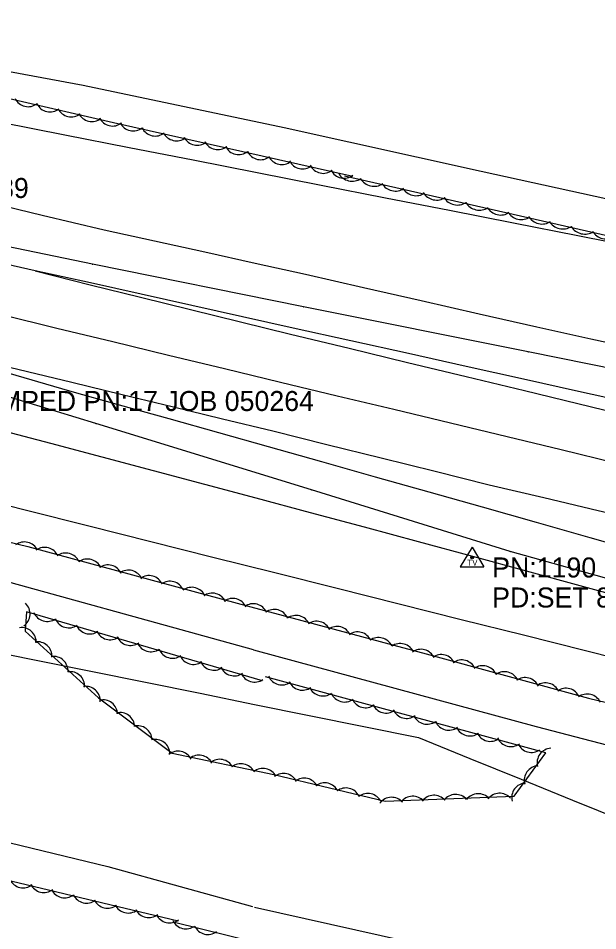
# Model space of a CAD drawing. Extents: x 1441650 to 1491889, y 345904 to 358319.
# Drawn here: x 1460651.1 to 1460796.1, y 350857.6 to 351085.6 of the extents above; entities that cross this region are included whole.
import ezdxf

# ---------------------------------------------------------------- set-up
doc = ezdxf.new("R2010")
doc.units = 0
for name, color, linetype in [('S_DITCHLINE', 7, 'Continuous'), ('S_EDGE_PAVEMENT', 7, 'Continuous'), ('S_GUARDRAIL', 7, 'Continuous'), ('S_PAVEMENT_CROWN', 7, 'Continuous'), ('S_PRIMARY_CTL_ANNOT', 7, 'Continuous'), ('S_RDW_PT_SYM', 7, 'Continuous'), ('S_SECONDARY_CTL', 7, 'Continuous'), ('S_SECONDARY_CTL_ANNOT', 7, 'Continuous'), ('S_SHOULDER', 7, 'Continuous'), ('S_SIGN_ANNOT', 7, 'Continuous'), ('S_STREAM', 7, 'Continuous'), ('S_TREE', 7, 'Continuous')]:
    doc.layers.add(name, color=color, linetype=linetype)

msp = doc.modelspace()

# ---------------------------------------------------------------- linework, layer by layer
at = {"layer": 'S_DITCHLINE'}
msp.add_lwpolyline([(1460641.99, 350928.02), (1460655.64, 350925.25), (1460669.29, 350922.48), (1460682.94, 350919.72), (1460696.59, 350916.95), (1460710.24, 350914.19), (1460723.89, 350911.42), (1460737.54, 350908.65), (1460751.19, 350905.89), (1460764.05, 350900.69), (1460776.9, 350895.49), (1460789.75, 350890.28), (1460802.6, 350885.08), (1460815.45, 350879.88), (1460828.3, 350874.68), (1460841.15, 350869.48), (1460854.01, 350864.28), (1460868.7, 350862.11), (1460883.39, 350859.94), (1460898.09, 350857.77)], dxfattribs=at)
at = {"layer": 'S_EDGE_PAVEMENT'}
for points in [[(1460632.17, 351027.86), (1460655.34, 351022.6), (1460669.23, 351019.6), (1460681.9, 351016.78), (1460694.57, 351013.95), (1460707.24, 351011.13), (1460719.91, 351008.31), (1460734.32, 351005.11), (1460748.72, 351001.91), (1460763.12, 350998.72), (1460777.52, 350995.52), (1460791.2, 350992.48), (1460804.87, 350989.45), (1460818.54, 350986.41), (1460832.21, 350983.38), (1460844.73, 350980.58), (1460857.26, 350977.79), (1460869.78, 350974.99), (1460882.31, 350972.2), (1460896.73, 350969.01)], [(1460646.49, 350997.57), (1460663.96, 350992.55), (1460676.38, 350989.07), (1460688.79, 350985.59), (1460701.21, 350982.12), (1460713.63, 350978.64), (1460727.01, 350974.86), (1460740.39, 350971.08), (1460753.77, 350967.29), (1460767.15, 350963.51), (1460780.62, 350959.69), (1460794.09, 350955.87), (1460807.56, 350952.06), (1460821.03, 350948.24), (1460834.28, 350944.6), (1460847.54, 350940.97), (1460860.8, 350937.33), (1460874.06, 350933.69), (1460886.79, 350930.36)]]:
    msp.add_lwpolyline(points, dxfattribs=at)
at = {"layer": 'S_GUARDRAIL'}
for p, q in [((1460669.71, 351024.22), (1460618.26, 351034.67)), ((1460722.43, 351013.55), (1460669.71, 351024.22)), ((1460778.67, 351002.25), (1460722.43, 351013.55)), ((1460833.17, 350991.3), (1460778.67, 351002.25)), ((1460670.56, 350984.33), (1460618.98, 351000.17)), ((1460724.51, 350967.76), (1460670.56, 350984.33)), ((1460774.18, 350952.39), (1460724.51, 350967.76)), ((1460826.66, 350937.65), (1460774.18, 350952.39))]:
    msp.add_line(p, q, dxfattribs=at)
at = {"layer": 'S_PAVEMENT_CROWN'}
for points in [[(1460655.39, 351022.51), (1460669.15, 351019.05), (1460681.67, 351015.96), (1460694.2, 351012.88), (1460706.72, 351009.79), (1460719.24, 351006.7), (1460733.87, 351003.17), (1460748.49, 350999.64), (1460763.12, 350996.11), (1460777.74, 350992.58), (1460791.05, 350989.36), (1460804.37, 350986.15), (1460817.68, 350982.93), (1460830.99, 350979.72), (1460843.62, 350976.66), (1460856.26, 350973.6), (1460868.89, 350970.53), (1460881.52, 350967.47), (1460895.95, 350964.09)], [(1460647.02, 351011.57), (1460660.8, 351008.2), (1460674.77, 351004.83), (1460688.74, 351001.46), (1460702.71, 350998.09), (1460716.68, 350994.71), (1460730.85, 350991.32), (1460745.02, 350987.92), (1460759.19, 350984.52), (1460773.36, 350981.12), (1460786.9, 350977.84), (1460800.45, 350974.56), (1460814, 350971.28), (1460827.55, 350968), (1460840.55, 350964.81), (1460853.55, 350961.61), (1460866.55, 350958.41), (1460879.54, 350955.21), (1460893.91, 350951.88)], [(1460616.66, 351006.06), (1460629.2, 351003.15), (1460646.87, 350998.91), (1460664.53, 350994.67), (1460677.09, 350991.63), (1460689.66, 350988.59), (1460702.22, 350985.55), (1460714.79, 350982.5), (1460728.32, 350979.15), (1460741.85, 350975.79), (1460755.38, 350972.44), (1460768.91, 350969.08), (1460782.53, 350965.87), (1460796.16, 350962.66), (1460809.79, 350959.44), (1460823.41, 350956.23), (1460836.5, 350953.11), (1460849.6, 350949.98), (1460862.69, 350946.86), (1460875.78, 350943.74), (1460891.18, 350940.02)]]:
    msp.add_lwpolyline(points, dxfattribs=at)
at = {"layer": 'S_RDW_PT_SYM'}
for points in [[(1460669.71, 351024.22), (1460669.71, 351024.27), (1460669.71, 351024.22), (1460669.66, 351024.22), (1460669.71, 351024.22), (1460669.71, 351024.17), (1460669.71, 351024.22), (1460669.76, 351024.22)], [(1460722.43, 351013.55), (1460722.43, 351013.6), (1460722.43, 351013.55), (1460722.38, 351013.55), (1460722.43, 351013.55), (1460722.43, 351013.5), (1460722.43, 351013.55), (1460722.48, 351013.55)], [(1460778.67, 351002.25), (1460778.67, 351002.3), (1460778.67, 351002.25), (1460778.62, 351002.25), (1460778.67, 351002.25), (1460778.67, 351002.2), (1460778.67, 351002.25), (1460778.72, 351002.25)], [(1460670.56, 350984.33), (1460670.56, 350984.38), (1460670.56, 350984.33), (1460670.51, 350984.33), (1460670.56, 350984.33), (1460670.56, 350984.28), (1460670.56, 350984.33), (1460670.61, 350984.33)], [(1460724.51, 350967.76), (1460724.51, 350967.81), (1460724.51, 350967.76), (1460724.46, 350967.76), (1460724.51, 350967.76), (1460724.51, 350967.71), (1460724.51, 350967.76), (1460724.56, 350967.76)], [(1460774.18, 350952.39), (1460774.18, 350952.44), (1460774.18, 350952.39), (1460774.13, 350952.39), (1460774.18, 350952.39), (1460774.18, 350952.34), (1460774.18, 350952.39), (1460774.23, 350952.39)]]:
    msp.add_lwpolyline(points, dxfattribs=at)
at = {"layer": 'S_SECONDARY_CTL'}
for p, q in [((1460764.64, 350953.5), (1460761.63, 350948.54)), ((1460764.64, 350953.5), (1460767.58, 350948.54)), ((1460761.63, 350948.54), (1460767.58, 350948.54))]:
    msp.add_line(p, q, dxfattribs=at)
for radius in [0.311, 0.183, 0.103]:
    msp.add_circle((1460764.64, 350950.89), radius, dxfattribs=at)
at = {"layer": 'S_SHOULDER'}
for points in [[(1460641.59, 351040.14), (1460657.11, 351036.46), (1460672.64, 351032.79), (1460685.23, 351030.01), (1460697.81, 351027.23), (1460710.4, 351024.45), (1460722.99, 351021.67), (1460737.45, 351018.38), (1460751.91, 351015.08), (1460766.37, 351011.79), (1460780.83, 351008.5), (1460794.33, 351005.54), (1460807.83, 351002.58), (1460821.33, 350999.61), (1460834.83, 350996.65), (1460847.47, 350993.74), (1460860.1, 350990.82), (1460872.74, 350987.91), (1460885.37, 350984.99), (1460885.39, 350984.99), (1460899.22, 350981.75)], [(1460644.22, 350983.37), (1460659.22, 350979.44), (1460672.06, 350976.02), (1460684.9, 350972.61), (1460697.74, 350969.19), (1460710.58, 350965.78), (1460724.1, 350962.14), (1460737.63, 350958.51), (1460751.16, 350954.87), (1460764.69, 350951.24), (1460778.12, 350947.57), (1460791.54, 350943.9), (1460804.97, 350940.22), (1460818.4, 350936.55), (1460831.85, 350933.35), (1460845.29, 350930.15), (1460858.73, 350926.94), (1460872.18, 350923.74), (1460884.69, 350920.86), (1460897.21, 350917.98)]]:
    msp.add_lwpolyline(points, dxfattribs=at)
at = {"layer": 'S_STREAM'}
for points in [[(1460539.06, 351053.12), (1460541.11, 351061.61), (1460544.21, 351070.33), (1460550.49, 351077.33), (1460562.27, 351083.85), (1460578.06, 351085.63), (1460607.07, 351081.45), (1460636.25, 351074.63), (1460667.35, 351068.9), (1460717.64, 351058.35), (1460766.87, 351047.39), (1460842.92, 351030.75)], [(1460709.99, 350927.83), (1460635.11, 350948.48), (1460587.4, 350962.25), (1460562.49, 350970.1), (1460547.65, 350976.92), (1460539.75, 350983.85), (1460531.76, 350992.27), (1460528.17, 350999.35), (1460528.24, 351008.01), (1460531.58, 351021.83)], [(1460709.99, 350927.83), (1460780.66, 350908.67), (1460873.05, 350884.55), (1460980.67, 350856.33), (1461057.42, 350835.65), (1461088.58, 350828.74), (1461128.96, 350816.41)], [(1460507.3, 350898.06), (1460510.1, 350907.93), (1460514.73, 350915.09), (1460520.72, 350919.04), (1460528.15, 350918.36), (1460538.89, 350915.76), (1460554.42, 350910.2), (1460575.88, 350900.83), (1460613.64, 350888.17), (1460673.56, 350873.68), (1460709.71, 350863.69)], [(1461637.3, 350667.93), (1461633.18, 350662.37), (1461632.27, 350656.71), (1461634.32, 350651.16), (1461633.49, 350646.13), (1461629.75, 350644.13), (1461593.7, 350651), (1461584.13, 350658.53), (1461538.56, 350669.87), (1461493.96, 350678.66), (1461471.88, 350683.23), (1461432.29, 350691.95), (1461365.88, 350708.64), (1461309.41, 350722.27), (1461223.42, 350743.5), (1461126.92, 350765.9), (1461014.17, 350792.99), (1460894.94, 350820.12), (1460798.17, 350843.76), (1460710.23, 350863.46)]]:
    msp.add_lwpolyline(points, dxfattribs=at)
at = {"layer": 'S_TREE'}
for points in [[(1460734.77, 351046.06), (1460674.93, 351059.49), (1460646.81, 351066.01), (1460621.49, 351068.65), (1460592.41, 351065.58), (1460566.97, 351061.1), (1460554.12, 351050.64)], [(1460614.72, 351065.94), (1460630.75, 351062.79), (1460646.78, 351059.65), (1460662.81, 351056.5), (1460678.84, 351053.36), (1460694.87, 351050.21), (1460710.9, 351047.07), (1460726.92, 351043.93), (1460742.95, 351040.78), (1460758.98, 351037.64), (1460775.01, 351034.49), (1460791.04, 351031.35), (1460807.07, 351028.2), (1460823.1, 351025.06), (1460839.13, 351021.92), (1460855.15, 351018.77), (1460871.18, 351015.63), (1460888.83, 351011.48)], [(1460614.72, 351065.94), (1460630.75, 351062.79), (1460646.78, 351059.65), (1460662.81, 351056.5), (1460678.84, 351053.36), (1460694.87, 351050.21), (1460710.9, 351047.07), (1460726.92, 351043.93), (1460742.95, 351040.78), (1460758.98, 351037.64), (1460775.01, 351034.49), (1460791.04, 351031.35), (1460807.07, 351028.2), (1460823.1, 351025.06), (1460839.13, 351021.92), (1460855.15, 351018.77), (1460871.18, 351015.63), (1460888.83, 351011.48)], [(1461077.77, 350962.52), (1460990.44, 350981.47), (1460886.73, 351011.22), (1460732.71, 351046.16)], [(1460543.42, 351020.22), (1460540.01, 351006.12), (1460540.46, 350994.4), (1460554.01, 350981.37), (1460596.63, 350967.4), (1460653.55, 350953.65), (1460705.91, 350939.48), (1460753.11, 350926.78), (1460793.77, 350915.75), (1460832.2, 350906.47), (1460886.92, 350890.28)], [(1460544.52, 350989.96), (1460560.05, 350986.06), (1460575.58, 350982.17), (1460591.1, 350978.27), (1460606.63, 350974.38), (1460622.16, 350970.48), (1460637.69, 350966.59), (1460653.22, 350962.69), (1460668.75, 350958.79), (1460684.28, 350954.9), (1460699.8, 350951), (1460715.33, 350947.11), (1460730.86, 350943.21), (1460746.39, 350939.32), (1460761.92, 350935.42), (1460777.45, 350931.52), (1460792.97, 350927.63), (1460808.5, 350923.73), (1460824.03, 350919.84), (1460839.56, 350915.94), (1460855.09, 350912.05), (1460870.62, 350908.15), (1460886.14, 350904.25)], [(1460544.52, 350989.96), (1460560.05, 350986.06), (1460575.58, 350982.17), (1460591.1, 350978.27), (1460606.63, 350974.38), (1460622.16, 350970.48), (1460637.69, 350966.59), (1460653.22, 350962.69), (1460668.75, 350958.79), (1460684.28, 350954.9), (1460699.8, 350951), (1460715.33, 350947.11), (1460730.86, 350943.21), (1460746.39, 350939.32), (1460761.92, 350935.42), (1460777.45, 350931.52), (1460792.97, 350927.63), (1460808.5, 350923.73), (1460824.03, 350919.84), (1460839.56, 350915.94), (1460855.09, 350912.05), (1460870.62, 350908.15), (1460886.14, 350904.25)], [(1460712.2, 350920.04), (1460653.22, 350937.31), (1460652.89, 350932.51), (1460671.2, 350915.86), (1460689.62, 350901.96), (1460715.04, 350896.69), (1460742.87, 350890), (1460775.12, 350891.22), (1460783.08, 350902.09), (1460712.97, 350921.04)], [(1460691.12, 350859.98), (1460607.68, 350879.9), (1460544.1, 350895.27), (1460518.53, 350906.57), (1460508.65, 350899.26)], [(1461159.57, 350746.96), (1461035.62, 350776.09), (1460874.04, 350814.29), (1460689.86, 350859.78)]]:
    msp.add_lwpolyline(points, dxfattribs=at)
for centre, major_axis, ratio, start_param, end_param in [((1460653.6, 351067.17), (3.55, -0.82), 0.998854, 3.825789, 5.598989), ((1460659.09, 351065.86), (3.55, -0.82), 0.998854, 3.825789, 5.598989), ((1460664.39, 351064.63), (3.55, -0.82), 0.998854, 3.825789, 5.598989), ((1460669.56, 351063.46), (3.55, -0.82), 0.998854, 3.825789, 5.598989), ((1460674.73, 351062.34), (3.55, -0.82), 0.998854, 3.825789, 5.598989), ((1460679.89, 351061.1), (3.55, -0.8), 0.998854, 3.825789, 5.598989), ((1460685.4, 351059.83), (3.55, -0.8), 0.998854, 3.825789, 5.598989), ((1460690.7, 351058.64), (3.55, -0.8), 0.998854, 3.825789, 5.598989), ((1460695.89, 351057.51), (3.55, -0.8), 0.998854, 3.825789, 5.598989), ((1460701.06, 351056.43), (3.55, -0.8), 0.998854, 3.825789, 5.598989), ((1460706.25, 351055.19), (3.55, -0.8), 0.998854, 3.825789, 5.598989), ((1460711.75, 351053.92), (3.55, -0.8), 0.998854, 3.825789, 5.598989), ((1460717.06, 351052.72), (3.55, -0.8), 0.998854, 3.825789, 5.598989), ((1460722.24, 351051.6), (3.55, -0.8), 0.998854, 3.825789, 5.598989), ((1460727.41, 351050.51), (3.55, -0.8), 0.998854, 3.825789, 5.598989), ((1460732.6, 351049.27), (3.55, -0.8), 0.998854, 3.825789, 5.598989), ((1460734.47, 351048.17), (3.55, -0.83), 0.884148, 3.83217, 5.605371), ((1460739.96, 351046.89), (3.55, -0.83), 0.884148, 3.83217, 5.605371), ((1460745.27, 351045.69), (3.55, -0.83), 0.884148, 3.83217, 5.605371), ((1460750.45, 351044.54), (3.55, -0.83), 0.884148, 3.83217, 5.605371), ((1460755.62, 351043.44), (3.55, -0.83), 0.884148, 3.83217, 5.605371), ((1460760.8, 351042.2), (3.55, -0.83), 0.884148, 3.83217, 5.605371), ((1460766.3, 351040.92), (3.55, -0.83), 0.884148, 3.83217, 5.605371), ((1460771.61, 351039.71), (3.55, -0.83), 0.884148, 3.83217, 5.605371), ((1460776.79, 351038.57), (3.55, -0.83), 0.884148, 3.83217, 5.605371), ((1460781.96, 351037.46), (3.55, -0.83), 0.884148, 3.83217, 5.605371), ((1460787.14, 351036.22), (3.55, -0.83), 0.884148, 3.83217, 5.605371), ((1460792.64, 351034.94), (3.55, -0.83), 0.884148, 3.83217, 5.605371), ((1460797.95, 351033.74), (3.55, -0.83), 0.884148, 3.83217, 5.605371), ((1460652.7, 350951.13), (-3.18, 1.78), 0.995553, 4.099162, 5.872363), ((1460657.75, 350949.8), (-3.6, 0.53), 0.995811, 3.707223, 5.480424), ((1460663.01, 350948.38), (-3.6, 0.53), 0.995811, 3.707223, 5.480424), ((1460668.45, 350946.87), (-3.6, 0.53), 0.995811, 3.707223, 5.480424), ((1460673.58, 350945.41), (-3.6, 0.53), 0.995811, 3.707223, 5.480424), ((1460678.69, 350944.1), (-3.6, 0.53), 0.995811, 3.707223, 5.480424), ((1460683.82, 350942.75), (-3.6, 0.53), 0.995811, 3.707223, 5.480424), ((1460689.07, 350941.32), (-3.6, 0.53), 0.995811, 3.707223, 5.480424), ((1460694.52, 350939.81), (-3.6, 0.53), 0.995811, 3.707223, 5.480424), ((1460699.65, 350938.35), (-3.6, 0.53), 0.995811, 3.707223, 5.480424), ((1460650.45, 350936.78), (0.25, 3.63), 0.999998, 3.825788, 5.598989), ((1460704.76, 350937.04), (-3.6, 0.53), 0.995811, 3.707223, 5.480424), ((1460709.9, 350935.7), (-3.62, 0.37), 0.99576, 3.663728, 5.436929), ((1460658.4, 350938.56), (3.5, -1.02), 0.999819, 3.825789, 5.598989), ((1460715.15, 350934.28), (-3.62, 0.37), 0.99576, 3.663728, 5.436929), ((1460720.59, 350932.78), (-3.62, 0.37), 0.99576, 3.663728, 5.436929), ((1460663.81, 350936.95), (3.5, -1.02), 0.999819, 3.825789, 5.598989), ((1460725.73, 350931.33), (-3.62, 0.37), 0.99576, 3.663728, 5.436929), ((1460651.99, 350929.74), (-3.03, 2.02), 0.999895, 3.674343, 5.447543), ((1460669.03, 350935.41), (3.5, -1.02), 0.999819, 3.825789, 5.598989), ((1460674.13, 350933.96), (3.5, -1.02), 0.999819, 3.825789, 5.598989), ((1460730.85, 350930.03), (-3.62, 0.37), 0.99576, 3.663728, 5.436929), ((1460735.98, 350928.68), (-3.62, 0.37), 0.99576, 3.663728, 5.436929), ((1460655.93, 350926.2), (-3.03, 2.02), 0.999895, 3.674343, 5.447543), ((1460679.22, 350932.54), (3.5, -1.02), 0.999819, 3.825789, 5.598989), ((1460741.23, 350927.27), (-3.62, 0.37), 0.99576, 3.663728, 5.436929), ((1460684.32, 350930.97), (3.5, -1.02), 0.999819, 3.825789, 5.598989), ((1460689.73, 350929.36), (3.5, -1.02), 0.999819, 3.825789, 5.598989), ((1460746.67, 350925.77), (-3.62, 0.37), 0.99576, 3.663728, 5.436929), ((1460751.81, 350924.32), (-3.62, 0.37), 0.99576, 3.663728, 5.436929), ((1460659.96, 350922.53), (-3.03, 2.02), 0.999895, 3.674343, 5.447543), ((1460694.95, 350927.82), (3.5, -1.02), 0.999819, 3.825789, 5.598989), ((1460756.92, 350923), (-3.25, 1.65), 0.995692, 4.030694, 5.803894), ((1460762.05, 350921.65), (-3.25, 1.65), 0.995692, 4.030694, 5.803894), ((1460700.05, 350926.37), (3.5, -1.02), 0.999819, 3.825789, 5.598989), ((1460705.14, 350924.95), (3.5, -1.02), 0.999819, 3.825789, 5.598989), ((1460767.3, 350920.22), (-3.25, 1.65), 0.995692, 4.030694, 5.803894), ((1460664.11, 350918.71), (-3.03, 2.02), 0.999895, 3.674343, 5.447543), ((1460710.24, 350923.39), (3.5, -1.02), 0.999819, 3.825789, 5.598989), ((1460717.07, 350922.69), (3.52, -0.95), 0.999817, 3.825789, 5.598989), ((1460772.74, 350918.71), (-3.25, 1.65), 0.995692, 4.030694, 5.803894), ((1460777.87, 350917.25), (-3.25, 1.65), 0.995692, 4.030694, 5.803894), ((1460668.01, 350915.06), (-3.03, 2.02), 0.999895, 3.674343, 5.447543), ((1460722.19, 350921.38), (3.52, -0.95), 0.999817, 3.825789, 5.598989), ((1460727.32, 350919.92), (3.52, -0.95), 0.999817, 3.825789, 5.598989), ((1460782.99, 350915.93), (-3.25, 1.65), 0.995692, 4.030694, 5.803894), ((1460788.11, 350914.58), (-3.25, 1.65), 0.995692, 4.030694, 5.803894), ((1460732.76, 350918.42), (3.52, -0.95), 0.999817, 3.825789, 5.598989), ((1460793.43, 350913.14), (-3.54, 0.86), 0.995877, 3.825789, 5.598989), ((1460672.35, 350911.65), (-3.39, -1.34), 0.999556, 2.803369, 4.576569), ((1460738.01, 350916.99), (3.52, -0.95), 0.999817, 3.825789, 5.598989), ((1460743.14, 350915.64), (3.52, -0.95), 0.999817, 3.825789, 5.598989), ((1460676.61, 350908.49), (-3.39, -1.34), 0.999556, 2.803369, 4.576569), ((1460748.26, 350914.33), (3.52, -0.95), 0.999817, 3.825789, 5.598989), ((1460753.39, 350912.87), (3.52, -0.95), 0.999817, 3.825789, 5.598989), ((1460758.83, 350911.37), (3.52, -0.95), 0.999817, 3.825789, 5.598989), ((1460680.95, 350905.21), (-3.39, -1.34), 0.999556, 2.803369, 4.576569), ((1460764.09, 350909.94), (3.52, -0.95), 0.999817, 3.825789, 5.598989), ((1460769.21, 350908.59), (3.52, -0.95), 0.999817, 3.825789, 5.598989), ((1460685.43, 350901.78), (-3.39, -1.34), 0.999556, 2.803369, 4.576569), ((1460774.33, 350907.28), (3.52, -0.95), 0.999817, 3.825789, 5.598989), ((1460691.12, 350898.85), (-3.6, 0.58), 0.99981, 3.780005, 5.553206), ((1460779.46, 350905.82), (3.52, -0.95), 0.999817, 3.825789, 5.598989), ((1460784.51, 350899.58), (-2.15, -2.94), 0.999922, 3.825789, 5.598989), ((1460696.31, 350897.85), (-3.6, 0.58), 0.99981, 3.780005, 5.553206), ((1460701.51, 350896.81), (-3.6, 0.58), 0.99981, 3.780005, 5.553206), ((1460706.84, 350895.71), (-3.6, 0.58), 0.99981, 3.780005, 5.553206), ((1460712.36, 350894.53), (-3.6, 0.58), 0.99981, 3.780005, 5.553206), ((1460781.29, 350895.2), (-2.15, -2.94), 0.999922, 3.825789, 5.598989), ((1460717.46, 350893.3), (-3.6, 0.55), 0.999812, 3.74216, 5.515361), ((1460722.61, 350892.13), (-3.6, 0.55), 0.999812, 3.74216, 5.515361), ((1460727.78, 350890.93), (-3.6, 0.55), 0.999812, 3.74216, 5.515361), ((1460733.07, 350889.65), (-3.6, 0.55), 0.999812, 3.74216, 5.515361), ((1460778.18, 350890.9), (-2.15, -2.94), 0.999922, 3.825789, 5.598989), ((1460738.55, 350888.3), (-3.6, 0.55), 0.999812, 3.74216, 5.515361), ((1460744.5, 350887.32), (-3.64, -0.14), 0.999799, 3.825789, 5.598989), ((1460749.78, 350887.6), (-3.64, -0.14), 0.999799, 3.825789, 5.598989), ((1460755.08, 350887.83), (-3.64, -0.14), 0.999799, 3.825789, 5.598989), ((1460760.52, 350888.04), (-3.64, -0.14), 0.999799, 3.825789, 5.598989), ((1460766.16, 350888.22), (-3.64, -0.14), 0.999799, 3.825789, 5.598989), ((1460771.49, 350888.35), (-3.64, -0.14), 0.999799, 3.825789, 5.598989), ((1460652.39, 350871.96), (3.43, -1.22), 0.999887, 3.933764, 5.706965), ((1460657.55, 350870.81), (3.43, -1.22), 0.999887, 3.933764, 5.706965), ((1460662.72, 350869.5), (3.43, -1.22), 0.999887, 3.933764, 5.706965), ((1460668.2, 350868.16), (3.43, -1.22), 0.999887, 3.933764, 5.706965), ((1460673.49, 350866.89), (3.43, -1.22), 0.999887, 3.933764, 5.706965), ((1460678.66, 350865.69), (3.43, -1.22), 0.999887, 3.933764, 5.706965), ((1460683.82, 350864.54), (3.43, -1.22), 0.999887, 3.933764, 5.706965), ((1460688.99, 350863.23), (3.43, -1.22), 0.999887, 3.933764, 5.706965), ((1460693.09, 350861.72), (3.39, -1.33), 0.99949, 3.956128, 5.729329), ((1460698.56, 350860.33), (3.39, -1.33), 0.99949, 3.956128, 5.729329)]:
    msp.add_ellipse(centre, major_axis=major_axis, ratio=ratio, start_param=start_param, end_param=end_param, dxfattribs=at)

# ---------------------------------------------------------------- texts
at = {"layer": 'S_PRIMARY_CTL_ANNOT'}
msp.add_text('PD:STD AHTD MON.STAMPED PN:17 JOB 050264', height=5, dxfattribs=at).set_placement((1460569.4, 350987.49))
at = {"layer": 'S_SECONDARY_CTL'}
msp.add_text('TV', height=1.5, rotation=360, dxfattribs=at).set_placement((1460763.43, 350948.88))
at = {"layer": 'S_SECONDARY_CTL_ANNOT'}
for s, p in [('PN:1190', (1460769.64, 350945.89)), ('PD:SET 8" NAIL TRIG ELEV', (1460769.64, 350938.39))]:
    msp.add_text(s, height=5, dxfattribs=at).set_placement(p)
at = {"layer": 'S_SIGN_ANNOT'}
msp.add_text('BRIDGE SIGN 64-11 3.89', height=5, dxfattribs=at).set_placement((1460576.11, 351040.71))

doc.saveas('drawing.dxf')
